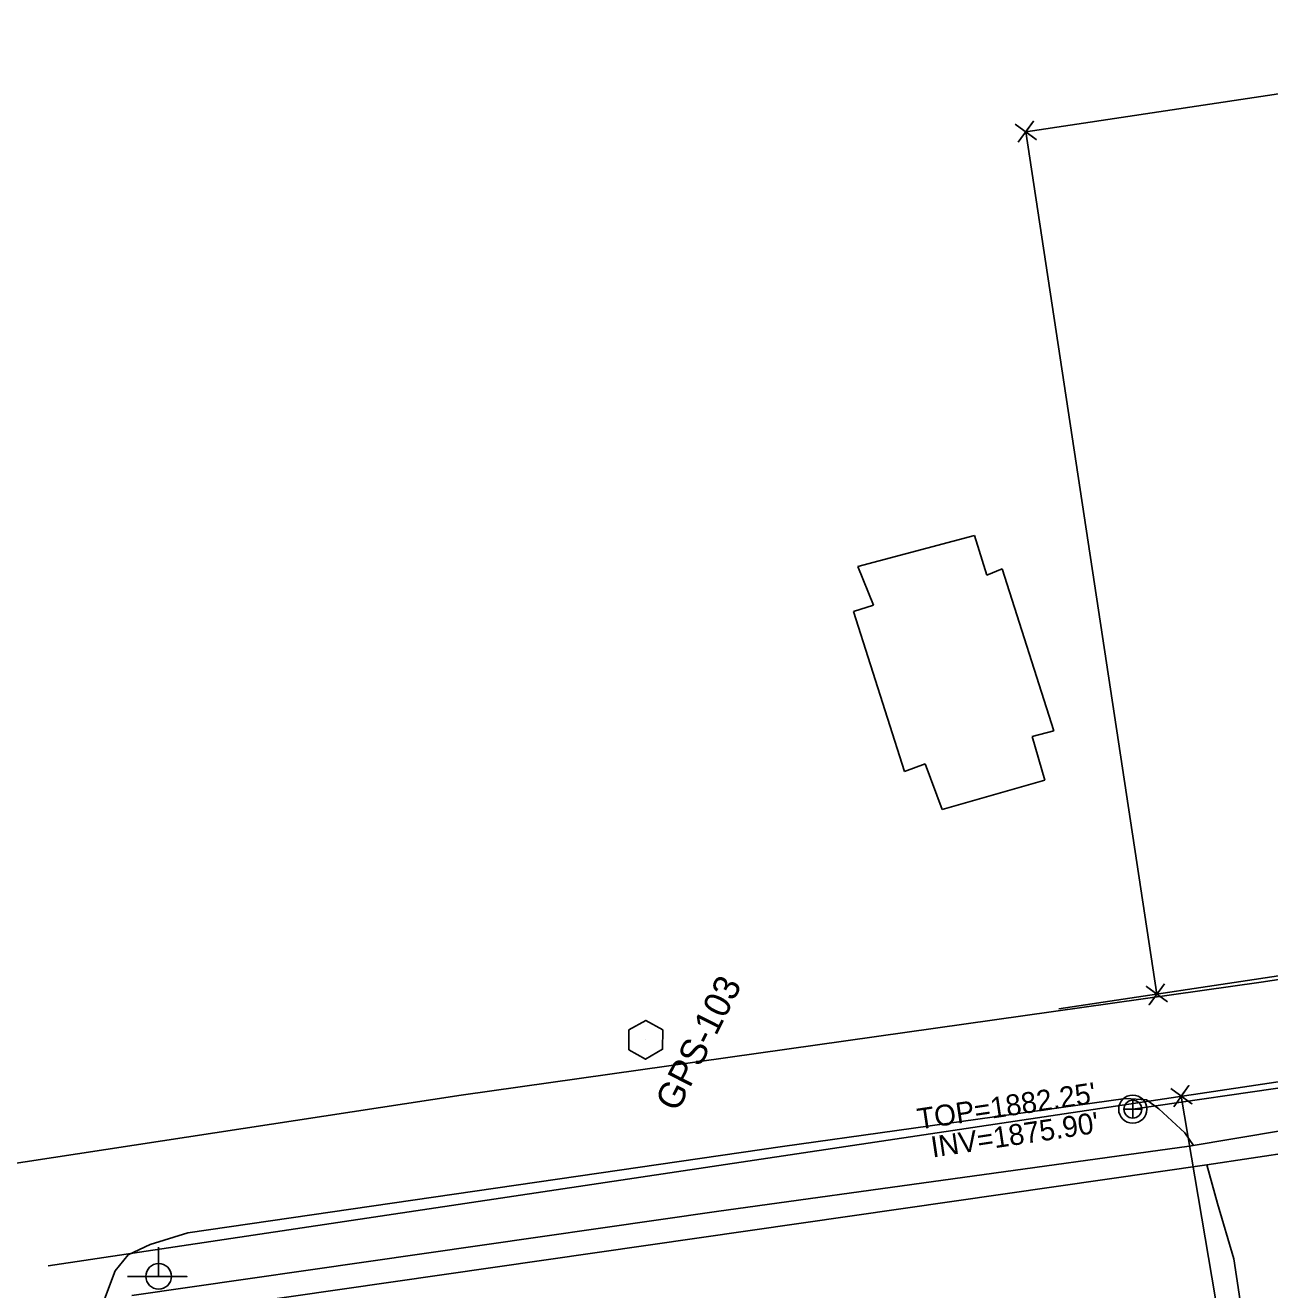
# Model space of a CAD drawing. Extents: x 553786 to 558838, y 502329 to 507342.
# Drawn here: x 557106.7 to 557344.8, y 506895.2 to 507137.1 of the extents above; entities that cross this region are included whole.
import ezdxf

# ---------------------------------------------------------------- set-up
doc = ezdxf.new("R2010")
doc.units = 0
for name, color, linetype in [('CTL Primary Horizontal and Vertical Text', 7, 'Continuous'), ('Exist Utilities Power Joint Use Telephone CELL', 7, 'Continuous'), ('Exist Utilities Sanitary Sewer Manhole Text', 7, 'Continuous'), ('Exist Utilities Sanitary Sewer UG Line', 7, 'Continuous'), ('Exist Utilities Sanitary Sewer UG Line Invert Elevation', 7, 'Continuous'), ('Prop CMT DNC', 7, 'Continuous'), ('Prop Drainage Structure Catch Basin Grate 840 03F Label', 7, 'Continuous'), ('Prop Drainage Structure Pipe Alternate 36in', 7, 'Continuous'), ('Prop Drainage Structure Pipe RCP 15in Class III Label', 7, 'Continuous'), ('Prop Drainage Structure Pipe RCP 36in Class III', 7, 'Continuous'), ('Prop Erosion Rip Rap Pad Outlet for Jurisdictional Stream CELL', 7, 'Continuous'), ('Prop XS SE Text', 7, 'Continuous')]:
    doc.layers.add(name, color=color, linetype=linetype)

# ---------------------------------------------------------------- blocks, each defined once
blk = doc.blocks.new('CTL PRIMARY HORIZONTAL AND VERTICAL')
at = {"layer": 'Prop Drainage Structure Pipe RCP 36in Class III'}
blk.add_line((0, 0), (0, 0), dxfattribs=at)
blk.add_lwpolyline([(-0.0646, 0.0374), (0.0004, 0.0737), (0.0654, 0.0379), (0.0644, -0.0366), (-0.0006, -0.0743), (-0.0646, -0.0381)], close=True, dxfattribs=at)
blk = doc.blocks.new('EXIST UTILITIES SANITARY SEWER MANHOLE')
at = {"layer": 'Prop Drainage Structure Catch Basin Grate 840 03F Label'}
blk.add_lwpolyline([(0, 0.03425), (0, -0.03425), (0, 0), (0.03425, 0), (-0.03425, 0)], dxfattribs=at)
for radius in [0.05389, 0.03425]:
    blk.add_circle((0, 0), radius, dxfattribs=at)

msp = doc.modelspace()

# ---------------------------------------------------------------- linework, layer by layer
at = {"layer": 'Exist Utilities Power Joint Use Telephone CELL'}
msp.add_line((557132.17, 506897.73), (557132.17, 506897.73), dxfattribs=at)
msp.add_lwpolyline([(557126.23, 506897.73), (557137.57, 506897.69), (557132.17, 506897.71), (557132.17, 506903.35)], dxfattribs=at)
msp.add_circle((557132.17, 506897.73), 2.45, dxfattribs=at)
at = {"layer": 'Exist Utilities Sanitary Sewer UG Line'}
msp.add_line((557664.8, 506980.14), (557318.57, 506929.72), dxfattribs=at)
at = {"layer": 'Prop CMT DNC'}
for p, q in [((557298.09, 507116.71), (557298.09, 507116.71)), ((557323.18, 506951.72), (557323.18, 506951.72)), ((557327.86, 506932.2), (557327.86, 506932.2))]:
    msp.add_line(p, q, dxfattribs=at)
for points in [[(557296.08, 507118.2), (557300.11, 507115.23), (557298.09, 507116.71), (557299.58, 507118.73), (557296.61, 507114.7)], [(557325.2, 506950.24), (557321.17, 506953.2), (557323.18, 506951.72), (557321.7, 506949.71), (557324.66, 506953.73)], [(557325.83, 506933.65), (557329.9, 506930.75), (557327.86, 506932.2), (557329.31, 506934.24), (557326.42, 506930.16)]]:
    msp.add_lwpolyline(points, dxfattribs=at)
at = {"layer": 'Prop Drainage Structure Pipe Alternate 36in'}
for p, q in [((557435.55, 506968.02), (557343.14, 506954.03)), ((557343.14, 506954.03), (557190.08, 506932.4)), ((557190.08, 506932.4), (556953.62, 506896.34)), ((557251.56, 506922.59), (557317.2, 506931.76)), ((557317.2, 506931.76), (557321.17, 506931.48)), ((557321.17, 506931.48), (557323.58, 506929.8)), ((557323.58, 506929.8), (557328.55, 506925.21)), ((557328.55, 506925.21), (557330.19, 506922.78)), ((557347.21, 506925.67), (557329.39, 506922.64)), ((557137.78, 506906.05), (557251.56, 506922.59)), ((557329.39, 506922.64), (557238.93, 506910.17)), ((557332.71, 506919.05), (557349.69, 506921.63)), ((557126.53, 506889.46), (557332.71, 506919.05)), ((557332.71, 506919.05), (557334.81, 506911.66)), ((557238.93, 506910.17), (557127.07, 506894.05)), ((557334.81, 506911.66), (557337.89, 506901.07)), ((557130.53, 506903.85), (557137.78, 506906.05)), ((557126.33, 506901.88), (557130.53, 506903.85)), ((557123.86, 506898.76), (557126.33, 506901.88)), ((557337.89, 506901.07), (557340.38, 506884.99)), ((557121.6, 506892.83), (557123.86, 506898.76))]:
    msp.add_line(p, q, dxfattribs=at)
at = {"layer": 'Prop Drainage Structure Pipe RCP 15in Class III Label'}
for p, q in [((557304.39, 506948.91), (557686.95, 507006.19)), ((557111.02, 506899.73), (557689.91, 506986.41))]:
    msp.add_line(p, q, dxfattribs=at)
at = {"layer": 'Prop Erosion Rip Rap Pad Outlet for Jurisdictional Stream CELL'}
for p, q in [((557288.3, 507039.47), (557265.98, 507033.53)), ((557290.67, 507031.87), (557288.3, 507039.47)), ((557265.98, 507033.53), (557268.93, 507026.12)), ((557293.6, 507033.08), (557290.67, 507031.87)), ((557303.49, 507002.11), (557293.6, 507033.08)), ((557268.93, 507026.12), (557265.13, 507024.94)), ((557265.13, 507024.94), (557274.86, 506994.32)), ((557299.31, 507001), (557303.49, 507002.11)), ((557301.76, 506992.67), (557299.31, 507001)), ((557274.86, 506994.32), (557278.87, 506995.78)), ((557278.87, 506995.78), (557282.11, 506987.05)), ((557282.11, 506987.05), (557301.76, 506992.67))]:
    msp.add_line(p, q, dxfattribs=at)
at = {"layer": 'Prop XS SE Text'}
for p, q in [((557298.09, 507116.71), (557434.22, 507137.09)), ((557323.18, 506951.72), (557298.09, 507116.71)), ((557327.86, 506932.2), (557350.25, 506799.42))]:
    msp.add_line(p, q, dxfattribs=at)

# ---------------------------------------------------------------- block references
at = {"layer": 'Prop Drainage Structure Catch Basin Grate 840 03F Label', "xscale": 50, "yscale": 50}
msp.add_blockref('EXIST UTILITIES SANITARY SEWER MANHOLE', (557318.57, 506929.72), dxfattribs=at)
at = {"layer": 'Prop Drainage Structure Pipe RCP 36in Class III', "xscale": 50, "yscale": 50}
msp.add_blockref('CTL PRIMARY HORIZONTAL AND VERTICAL', (557225.39, 506943), dxfattribs=at)
msp.add_blockref('CTL PRIMARY HORIZONTAL AND VERTICAL', (557225.39, 506943), dxfattribs=at)
msp.add_blockref('CTL PRIMARY HORIZONTAL AND VERTICAL', (557225.39, 506943), dxfattribs=at)

# ---------------------------------------------------------------- texts
at = {"layer": 'CTL Primary Horizontal and Vertical Text'}
msp.add_text('GPS-103', height=5, rotation=63.2116, dxfattribs=at).set_placement((557231.45, 506928.99))
at = {"layer": 'Exist Utilities Sanitary Sewer Manhole Text'}
msp.add_text("TOP=1882.25'", height=4, rotation=8.5167, dxfattribs=at).set_placement((557277.65, 506925.83))
at = {"layer": 'Exist Utilities Sanitary Sewer UG Line Invert Elevation'}
msp.add_text("INV=1875.90'", height=4, rotation=8.5167, dxfattribs=at).set_placement((557280.26, 506920.46))

doc.saveas('drawing.dxf')
